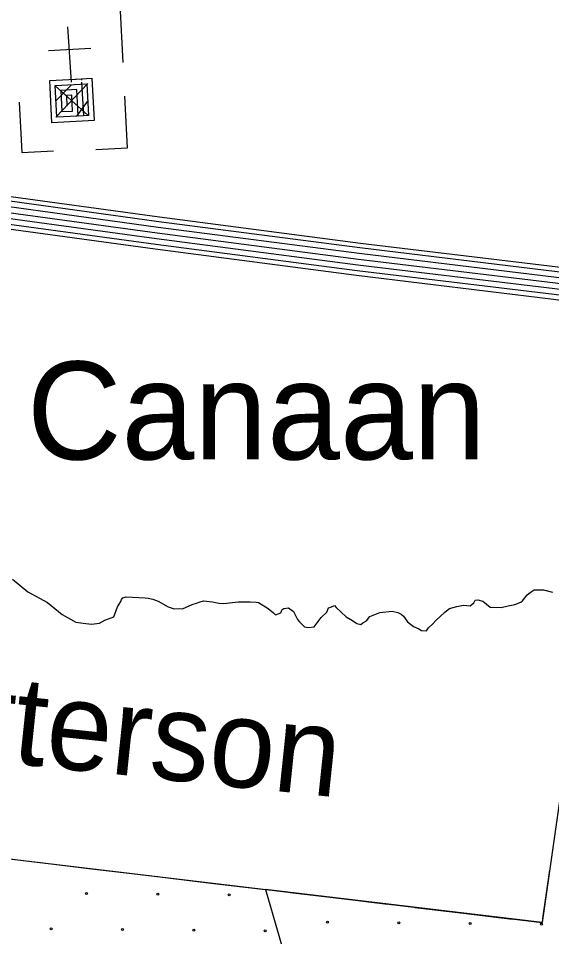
# Model space of a CAD drawing. Extents: x 1551132 to 1791609, y 378168 to 563823.
# Drawn here: x 1617256 to 1620130, y 453929 to 458882 of the extents above; entities that cross this region are included whole.
import ezdxf

# ---------------------------------------------------------------- set-up
doc = ezdxf.new("R2010")
doc.units = 0
for name, color, linetype in [('DESIGN - DRAINAGE - Bridges and Cross Drains Size Text', 7, 'Continuous'), ('DESIGN - EROSION CONTROL - Devices', 7, 'Continuous'), ('DESIGN - SCRATCH - User 1', 7, 'Continuous'), ('DESIGN - TRANSPORTATION - Text', 7, 'Continuous'), ('DESIGN - UTILITIES - Cable (Underground) with Text', 7, 'Continuous'), ('SURVEY - TRANSPORTATION - Roads', 7, 'Continuous'), ('SURVEY - VEGETATION - Features with Text', 7, 'Continuous')]:
    doc.layers.add(name, color=color, linetype=linetype)

msp = doc.modelspace()

# ---------------------------------------------------------------- linework, layer by layer
at = {"layer": 'DESIGN - EROSION CONTROL - Devices'}
for centre in [(1617622.163, 454161.533), (1617622.163, 454161.533), (1618006.716, 454157.799), (1618006.716, 454157.799), (1618391.269, 454154.066), (1618391.269, 454154.066), (1618922.208, 454007.367), (1618922.208, 454007.367), (1619306.761, 454003.634), (1619306.761, 454003.634), (1619691.314, 453999.9), (1619691.314, 453999.9), (1620075.867, 453996.167), (1620075.867, 453996.167), (1617431.753, 453971.123), (1617431.753, 453971.123), (1617816.306, 453967.39), (1617816.306, 453967.39), (1618200.859, 453963.656), (1618200.859, 453963.656), (1618585.412, 453959.923), (1618585.412, 453959.923)]:
    msp.add_circle(centre, 5.28, dxfattribs=at)
at = {"layer": 'DESIGN - SCRATCH - User 1'}
for points in [[(1620178.858, 454698.171), (1620078.86, 454004.711)], [(1616289.999, 454458.454), (1618588.012, 454183.248)], [(1618588.012, 454183.248), (1618814.015, 453400.803), (1616929.351, 453626.507)], [(1620078.86, 454004.711), (1618588.012, 454183.248), (1618814.015, 453400.803)]]:
    msp.add_lwpolyline(points, dxfattribs=at)
at = {"layer": 'DESIGN - TRANSPORTATION - Text'}
for points in [[(1617223.845, 455857.657), (1617306.993, 455788.339), (1617412.316, 455730.754), (1617491.547, 455667.503), (1617565.054, 455626.393), (1617604.994, 455619.826), (1617648.968, 455615.218), (1617693.067, 455620.627), (1617721.283, 455636.285), (1617769.54, 455653.677), (1617790.257, 455707.537), (1617808.656, 455737.363), (1617810.79, 455747.363), (1617818.923, 455757.28), (1617837.014, 455763.047), (1617939.012, 455757.639), (1617954.994, 455755.414), (1617980.927, 455749.047), (1618008.81, 455738.638), (1618062.442, 455707.829), (1618096.324, 455697.337), (1618124.365, 455698.954), (1618140.348, 455696.737), (1618192.689, 455720.079), (1618216.805, 455727.771), (1618234.913, 455735.546), (1618253.004, 455741.313), (1618302.945, 455734.622), (1618336.886, 455728.138), (1618362.868, 455725.78), (1618441.041, 455734.738), (1618505.098, 455735.863), (1618537.081, 455733.422), (1618551.064, 455731.222), (1618602.671, 455698.437), (1618630.395, 455675.995), (1618642.27, 455665.812), (1618670.419, 455675.454), (1618678.652, 455693.387), (1618686.736, 455699.287), (1618712.802, 455702.946), (1618738.551, 455682.537), (1618760.017, 455640.136), (1618771.867, 455627.944), (1618797.508, 455599.518), (1618819.491, 455597.21), (1618849.557, 455600.81), (1618888.231, 455650.411)], [(1618888.231, 455650.411), (1618918.638, 455680.079), (1618926.93, 455702.021), (1618940.988, 455705.838), (1618959.129, 455715.621), (1618969.004, 455705.463), (1619022.378, 455654.595), (1619056.127, 455634.078), (1619079.935, 455617.711), (1619101.892, 455613.402), (1619112.001, 455621.286), (1619132.167, 455633.044), (1619150.491, 455656.853), (1619176.632, 455666.529), (1619204.798, 455678.171), (1619270.939, 455685.287), (1619300.846, 455676.862), (1619318.754, 455668.595), (1619332.629, 455658.378), (1619354.245, 455628.003), (1619385.919, 455601.502), (1619413.777, 455589.085), (1619429.676, 455580.843), (1619455.667, 455578.485), (1619465.876, 455594.394), (1619490.175, 455616.119), (1619506.425, 455633.945), (1619555.049, 455679.396), (1619579.315, 455699.121), (1619619.497, 455710.605), (1619655.613, 455718.13), (1619691.579, 455713.63), (1619711.795, 455729.397), (1619717.986, 455743.348), (1619732.019, 455745.164), (1619759.952, 455738.764), (1619799.551, 455706.138), (1619857.583, 455705.347), (1619895.707, 455712.847), (1619931.823, 455720.372), (1619964.022, 455733.964), (1619974.105, 455739.848), (1619998.563, 455773.599), (1620014.729, 455785.416), (1620036.921, 455799.149), (1620086.969, 455800.466), (1620134.835, 455787.782)]]:
    msp.add_lwpolyline(points, dxfattribs=at)
at = {"layer": 'DESIGN - UTILITIES - Cable (Underground) with Text'}
for p, q in [((1617820.261, 458644.223), (1617805.698, 458921.345)), ((1617646.015, 458719.905), (1617418.227, 458707.977)), ((1617844.335, 458183.931), (1617829.814, 458462.545)), ((1617260.445, 458429.843), (1617274.657, 458158.313)), ((1617274.657, 458158.313), (1617445.511, 458167.291)), ((1617673.524, 458174.953), (1617844.335, 458183.931))]:
    msp.add_line(p, q, dxfattribs=at)
for points in [[(1617521.185, 458837.473), (1617539.365, 458538.667)], [(1617538.215, 458557.625), (1617538.482, 458553.359), (1617652.401, 458559.344), (1617664.329, 458331.556), (1617436.533, 458319.627), (1617424.604, 458547.415), (1617595.466, 458556.351), (1617595.858, 458548.518)], [(1617454.222, 458519.348), (1617629.345, 458360.198)], [(1617596.391, 458538.618), (1617605.894, 458357.031), (1617463.508, 458349.587), (1617454.572, 458520.448), (1617625.426, 458529.376), (1617634.362, 458358.523), (1617577.427, 458355.53), (1617569.942, 458497.916), (1617484.54, 458493.432), (1617490.525, 458379.554), (1617547.46, 458382.547), (1617542.975, 458467.957), (1617514.508, 458466.457), (1617517.5, 458409.522)], [(1617629.609, 458531.626), (1617456.95, 458349.637)], [(1617542.049, 458523.966), (1617459.99, 458439.355)], [(1617628.469, 458435.874), (1617569.377, 458355.53)]]:
    msp.add_lwpolyline(points, dxfattribs=at)
at = {"layer": 'SURVEY - TRANSPORTATION - Roads'}
for points in [[(1616787.523, 457981.488), (1617133.715, 457932.761), (1618015.919, 457811.442), (1619100.094, 457670.481), (1620163.335, 457541.595), (1620844.094, 457447.876), (1621868.287, 457317.415), (1622302.452, 457264.347)], [(1616649.376, 457913.361), (1617121.765, 457846.868), (1618004.42, 457725.49), (1619089.286, 457584.437), (1620152.202, 457455.593), (1620832.703, 457361.907), (1621857.545, 457231.363), (1622291.935, 457178.27)], [(1616796.748, 457955.229), (1617130.307, 457908.278), (1618012.636, 457786.942), (1619097.01, 457645.955), (1620160.16, 457517.086), (1620840.844, 457423.375), (1621865.22, 457292.889), (1622299.46, 457239.813)], [(1616801.531, 457923.253), (1617126.04, 457877.577), (1618008.528, 457756.216), (1619093.152, 457615.196), (1620156.186, 457486.335), (1620836.778, 457392.641), (1621861.387, 457262.122), (1622295.693, 457209.046)], [(1616801.673, 457891.927), (1617121.765, 457846.868), (1618004.42, 457725.49), (1619089.286, 457584.437), (1620152.202, 457455.593), (1620832.703, 457361.907), (1621857.545, 457231.363), (1622291.935, 457178.27)], [(1616786.007, 457831.517), (1617113.224, 457785.458), (1617996.203, 457664.038), (1619081.561, 457522.919), (1620144.244, 457394.099), (1620824.561, 457300.439), (1621849.871, 457169.836), (1622284.41, 457116.727)], [(1616795.248, 457861.518), (1617117.49, 457816.158), (1618000.311, 457694.764), (1619085.419, 457553.678), (1620148.219, 457424.85), (1620828.628, 457331.173), (1621853.704, 457200.604), (1622288.177, 457147.494)], [(1616765.899, 457808.375), (1617109.674, 457759.982), (1617992.786, 457638.546), (1619078.352, 457497.401), (1620140.944, 457368.599), (1620821.178, 457274.947), (1621846.687, 457144.319), (1622281.294, 457091.201)]]:
    msp.add_lwpolyline(points, dxfattribs=at)
at = {"layer": 'SURVEY - VEGETATION - Features with Text'}
for points in [[(1620178.858, 454698.171), (1620078.86, 454004.711)], [(1616289.999, 454458.454), (1620078.86, 454004.711)], [(1617374.224, 454328.609), (1617636.351, 454297.217)], [(1617636.351, 454297.217), (1617898.47, 454265.825)], [(1618047.4, 454247.991), (1618309.519, 454216.599)], [(1620119.768, 454288.41), (1620082.085, 454027.103)], [(1618309.519, 454216.599), (1618571.646, 454185.215)], [(1618720.576, 454167.373), (1618982.694, 454135.98)], [(1618982.694, 454135.98), (1619244.822, 454104.596)], [(1619393.751, 454086.754), (1619655.87, 454055.37)], [(1619655.87, 454055.37), (1619917.989, 454023.978)], [(1620066.927, 454006.144), (1620078.86, 454004.711)], [(1620082.094, 454027.111), (1620078.86, 454004.711)]]:
    msp.add_lwpolyline(points, dxfattribs=at)

# ---------------------------------------------------------------- texts
at = {"layer": 'DESIGN - DRAINAGE - Bridges and Cross Drains Size Text'}
msp.add_text('Patterson', height=474.989, rotation=354.017297, dxfattribs=at).set_placement((1616266.415, 454963.774))
at = {"layer": 'SURVEY - VEGETATION - Features with Text'}
msp.add_text('Canaan', height=527.9876, rotation=0.000033, dxfattribs=at).set_placement((1617301.927, 456503.241))

doc.saveas('drawing.dxf')
